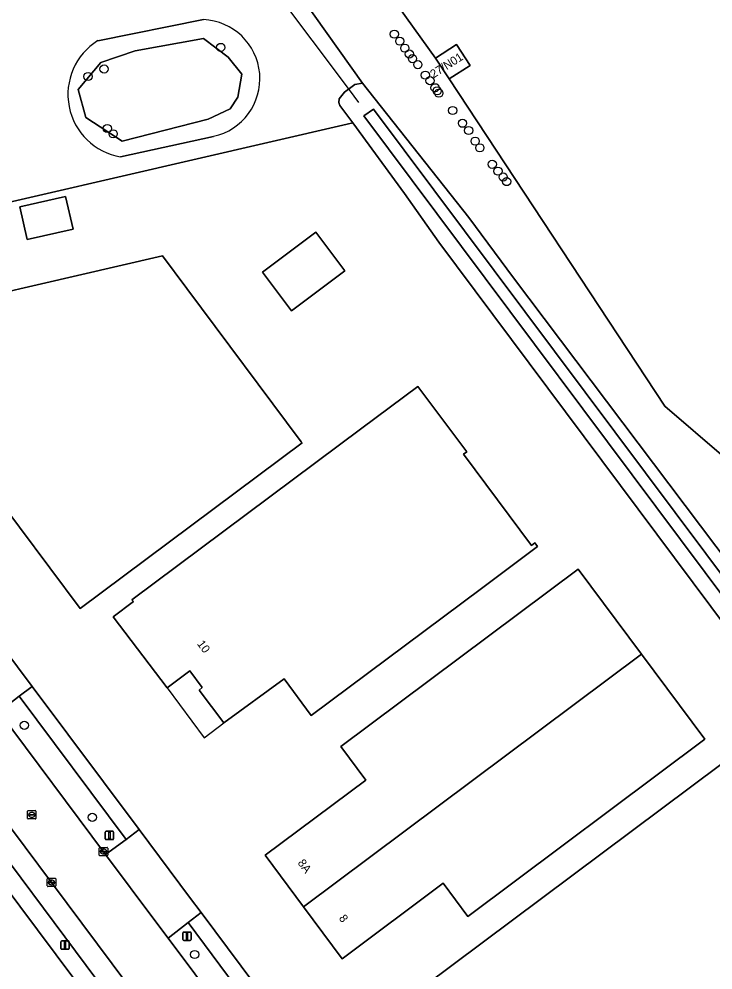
# Model space of a CAD drawing. Extents: x 156702 to 158052, y 387630 to 388992.
# Drawn here: x 157711.6 to 157794.6, y 388584.8 to 388698.4 of the extents above; entities that cross this region are included whole.
import ezdxf

# ---------------------------------------------------------------- set-up
doc = ezdxf.new("R2010")
doc.units = 0
for name, color, linetype in [('IMGEO_Berm_groen', 7, 'Continuous'), ('IMGEO_Boom', 7, 'Continuous'), ('IMGEO_Bouwland', 7, 'Continuous'), ('IMGEO_Duiker', 7, 'Continuous'), ('IMGEO_Erf', 7, 'Continuous'), ('IMGEO_Groenvoorziening', 7, 'Continuous'), ('IMGEO_Hek', 7, 'Continuous'), ('IMGEO_Kolk', 7, 'Continuous'), ('IMGEO_Lichtmast', 7, 'Continuous'), ('IMGEO_Meer_plas_ven_vijver', 7, 'Continuous'), ('IMGEO_Oever', 7, 'Continuous'), ('IMGEO_Pand', 7, 'Continuous'), ('IMGEO_Pand_nummerreeks', 7, 'Continuous'), ('IMGEO_Pand_overbouw', 7, 'Continuous'), ('IMGEO_Parkeervlak_open', 7, 'Continuous'), ('IMGEO_Rijbaan_lokaal_gesloten', 7, 'Continuous'), ('IMGEO_Rioolput', 7, 'Continuous'), ('IMGEO_Verkeersbordpaal', 7, 'Continuous'), ('IMGEO_Voetpad_open', 7, 'Continuous'), ('IMGEO_Waterloop', 7, 'Continuous')]:
    doc.layers.add(name, color=color, linetype=linetype)

msp = doc.modelspace()

# ---------------------------------------------------------------- linework, layer by layer
at = {"layer": 'IMGEO_Berm_groen'}
for points in [[(157711.65, 388617.5), (157709.22, 388615.65), (157721.98, 388598.58), (157724.43, 388600.37)], [(157731.83, 388590.45), (157729.45, 388588.59), (157739, 388575.81), (157741.37, 388577.63)]]:
    msp.add_lwpolyline(points, close=True, dxfattribs=at)
at = {"layer": 'IMGEO_Boom'}
for centre in [(157756.49, 388696.61), (157757.13, 388695.78), (157735.74, 388695.03), (157757.73, 388694.94), (157758.27, 388694.25), (157758.65, 388693.69), (157759.29, 388692.97), (157721.8, 388692.45), (157760.19, 388691.72), (157719.89, 388691.55), (157760.74, 388691.05), (157761.35, 388690.21), (157761.6, 388689.85), (157761.8, 388689.56), (157763.45, 388687.49), (157722.18, 388685.34), (157764.62, 388685.97), (157765.37, 388685.1), (157722.88, 388684.71), (157766.14, 388683.83), (157766.69, 388683.03), (157768.18, 388681.06), (157768.86, 388680.24), (157769.48, 388679.54), (157769.9, 388679), (157712.28, 388614.02), (157720.39, 388603.02), (157732.62, 388586.63)]:
    msp.add_circle(centre, 0.489, dxfattribs=at)
at = {"layer": 'IMGEO_Bouwland'}
msp.add_lwpolyline([(157859.36, 388674.97), (157867.26, 388679.81), (157883.73, 388689.91), (157872.25, 388708.04), (157867.88, 388715.13), (157856.05, 388734.2), (157852.09, 388740.59), (157849.27, 388744.93), (157840.52, 388759.54), (157837.15, 388757.76), (157778.25, 388726.14), (157748.99, 388711.07), (157761.41, 388693.76), (157763.91, 388695.38), (157765.53, 388692.88), (157763.02, 388691.26), (157788.8, 388652.15), (157795.86, 388646.12)], dxfattribs=at)
at = {"layer": 'IMGEO_Duiker'}
msp.add_lwpolyline([(157735.27, 388711.02), (157737.57, 388707.95), (157751.08, 388689.95), (157752.21, 388688.45)], dxfattribs=at)
at = {"layer": 'IMGEO_Erf'}
for points in [[(157761.8, 388671.74), (157757.68, 388677.58), (157751.51, 388686.01), (157750.86, 388685.85), (157687.03, 388671.11), (157673.73, 388668.04), (157677.24, 388665.9), (157678.7, 388664.5)], [(157812.24, 388490.43), (157856.56, 388517.58), (157866.09, 388523.4), (157869.71, 388525.58), (157865.03, 388532.11), (157839.15, 388566.78), (157839.81, 388567.23), (157761.8, 388671.74)], [(157680.57, 388662.33), (157682.74, 388659.45), (157709.7, 388623.37), (157713.2, 388618.67), (157726.01, 388601.56), (157732.02, 388593.5), (157733.41, 388591.64), (157742.96, 388578.82), (157747.06, 388573.39), (157747.13, 388573.3), (157758.42, 388558.21), (157764.4, 388550.18), (157768.46, 388544.77), (157776.82, 388533.61), (157782.2, 388526.42), (157783.07, 388525.26), (157791.13, 388514.45), (157796.62, 388507.11), (157801.96, 388500), (157804.87, 388496.03), (157807, 388493.23), (157808.72, 388490.73)], [(157788.87, 388469.42), (157788.98, 388469.33), (157795.52, 388475.57), (157796.75, 388477.78), (157795.15, 388480.69), (157794.96, 388480.95), (157786.15, 388492.87), (157782.72, 388497.48), (157780.84, 388500), (157742.18, 388551.68), (157734.59, 388561.82), (157727.73, 388571), (157720.52, 388580.6), (157669.55, 388648.87)]]:
    msp.add_lwpolyline(points, dxfattribs=at)
for points in [[(157712.62, 388672.07), (157711.73, 388675.97), (157717.2, 388677.23), (157718.09, 388673.33)], [(157744.18, 388663.56), (157740.73, 388668.18), (157747.12, 388672.95), (157750.57, 388668.33)], [(157718.94, 388627.97), (157693.55, 388661.99), (157693.96, 388662.09), (157728.77, 388670.13), (157731.68, 388666.23), (157745.34, 388647.91), (157745.45, 388647.76)], [(157746.56, 388615.18), (157743.32, 388619.56), (157736.1, 388614.3), (157733.17, 388618.24), (157733.53, 388618.52), (157732.04, 388620.52), (157729.33, 388618.49), (157722.89, 388626.99), (157725.3, 388628.8), (157725.13, 388629.01), (157752.6, 388649.52), (157759.29, 388654.52), (157765.13, 388646.7), (157764.75, 388646.41), (157772.86, 388635.52), (157773.25, 388635.82), (157773.59, 388635.37), (157766.9, 388630.37)], [(157750.25, 388586.13), (157745.64, 388592.32), (157741.04, 388598.5), (157753.06, 388607.47), (157750.08, 388611.49), (157778.46, 388632.67), (157786.03, 388622.52), (157793.59, 388612.38), (157765.26, 388591.16), (157762.3, 388595.14)], [(157795.49, 388609.35), (157800.93, 388602.08), (157809.91, 388590.06), (157770.83, 388560.86), (157767.1, 388565.88), (157766.62, 388565.55), (157767.04, 388564.99), (157762.43, 388561.54), (157758.08, 388567.35), (157758.39, 388567.57), (157758.1, 388567.96), (157757.2, 388567.29), (157755.98, 388568.93), (157756.88, 388569.6), (157756.59, 388569.99), (157756.28, 388569.76), (157751.95, 388575.56), (157756.55, 388578.99), (157756.97, 388578.43), (157757.43, 388578.78), (157756.41, 388580.15)]]:
    msp.add_lwpolyline(points, close=True, dxfattribs=at)
at = {"layer": 'IMGEO_Groenvoorziening'}
for points in [[(157795.86, 388646.12), (157788.8, 388652.15), (157763.02, 388691.26), (157761.41, 388693.76), (157748.99, 388711.07), (157746.72, 388714.22), (157744.66, 388713.62), (157738.33, 388710.95), (157752.66, 388690.76), (157765.37, 388674.71), (157770.72, 388667.49), (157794.88, 388635.43), (157871.92, 388533.87), (157874.05, 388532.24), (157874.67, 388530.2)], [(157609.48, 388643.37), (157657.98, 388668.54), (157663.86, 388670.06), (157670.98, 388669.04), (157673.73, 388668.04), (157687.03, 388671.11), (157750.86, 388685.85), (157751.51, 388686.01), (157749.98, 388688.09), (157749.84, 388688.45), (157749.89, 388688.88), (157750.53, 388689.69), (157751.77, 388690.6), (157752.66, 388690.76), (157738.33, 388710.95)], [(157721.06, 388695.83), (157733.67, 388698.35)], [(157734.88, 388684.4), (157723.78, 388681.95)]]:
    msp.add_lwpolyline(points, dxfattribs=at)
for centre, radius, start, end in [((157733.36, 388691.3), 7.06, 282.434, 87.5154), ((157725.05, 388689.41), 7.57, 121.8343, 260.3313)]:
    msp.add_arc(centre, radius, start, end, dxfattribs=at)
at = {"layer": 'IMGEO_Hek'}
for points in [[(157750.86, 388685.85), (157687.03, 388671.11)], [(157751.51, 388686.01), (157750.86, 388685.85)]]:
    msp.add_lwpolyline(points, dxfattribs=at)
at = {"layer": 'IMGEO_Kolk'}
for p, q in [((157721.23, 388598.5), (157721.23, 388599.35)), ((157721.3, 388599.43), (157722.15, 388599.43)), ((157721.71, 388599.21), (157721.74, 388599.21)), ((157722.23, 388599.35), (157722.23, 388598.5)), ((157722.15, 388598.43), (157721.3, 388598.43)), ((157721.48, 388598.92), (157721.48, 388598.93)), ((157721.92, 388598.88), (157721.52, 388598.88)), ((157721.53, 388598.97), (157721.93, 388598.97)), ((157721.74, 388598.65), (157721.71, 388598.65)), ((157721.97, 388598.93), (157721.97, 388598.92)), ((157715.02, 388594.82), (157715.02, 388595.67)), ((157715.1, 388595.75), (157715.95, 388595.75)), ((157716.03, 388595.67), (157716.03, 388594.82)), ((157715.95, 388594.75), (157715.1, 388594.75)), ((157715.28, 388595.24), (157715.28, 388595.25)), ((157715.72, 388595.2), (157715.32, 388595.2)), ((157715.33, 388595.29), (157715.72, 388595.29)), ((157715.51, 388595.53), (157715.54, 388595.53)), ((157715.53, 388594.97), (157715.51, 388594.97)), ((157715.77, 388595.25), (157715.77, 388595.24))]:
    msp.add_line(p, q, dxfattribs=at)
for points in [[(157721.23, 388598.5), (157721.23, 388599.35)], [(157721.3, 388599.43), (157722.15, 388599.43)], [(157722.23, 388599.35), (157722.23, 388598.5)], [(157722.15, 388598.43), (157721.3, 388598.43)], [(157715.02, 388594.82), (157715.02, 388595.67)], [(157715.1, 388595.75), (157715.95, 388595.75)], [(157716.03, 388595.67), (157716.03, 388594.82)], [(157715.95, 388594.75), (157715.1, 388594.75)]]:
    msp.add_lwpolyline(points, dxfattribs=at)
for centre, radius, start, end in [((157721.3, 388599.35), 0.0765, 91.552, 178.448), ((157721.3, 388599.35), 0.0765, 91.552, 178.448), ((157722.15, 388599.35), 0.0765, 1.552, 88.448), ((157722.15, 388599.35), 0.0765, 1.552, 88.448), ((157721.3, 388598.5), 0.0765, 181.552, 268.448), ((157721.3, 388598.5), 0.0765, 181.552, 268.448), ((157721.53, 388598.93), 0.0403, 85.8775, 175.7526), ((157721.52, 388598.92), 0.0366, 178.938, 274.7102), ((157721.93, 388598.93), 0.043, 264.8664, 352.4533), ((157721.93, 388598.93), 0.0386, 1.7309, 96.639), ((157722.15, 388598.5), 0.0765, 271.552, 358.448), ((157722.15, 388598.5), 0.0765, 271.552, 358.448), ((157715.1, 388595.67), 0.0765, 91.552, 178.448), ((157715.1, 388595.67), 0.0765, 91.552, 178.448), ((157715.95, 388595.67), 0.0765, 1.552, 88.448), ((157715.95, 388595.67), 0.0765, 1.552, 88.448), ((157715.1, 388594.82), 0.0765, 181.552, 268.448), ((157715.1, 388594.82), 0.0765, 181.552, 268.448), ((157715.32, 388595.25), 0.0403, 85.8775, 175.7526), ((157715.32, 388595.24), 0.0366, 178.938, 274.7102), ((157715.73, 388595.25), 0.0386, 1.7309, 96.639), ((157715.72, 388595.25), 0.043, 264.8664, 352.4533), ((157715.95, 388594.82), 0.0765, 271.552, 358.448), ((157715.95, 388594.82), 0.0765, 271.552, 358.448)]:
    msp.add_arc(centre, radius, start, end, dxfattribs=at)
for centre, major_axis, ratio, start_param, end_param in [((157721.71, 388598.93), (-0.387, 0.002), 0.722429, 4.712389, 7.853982), ((157721.74, 388598.93), (-0.39, 0.002), 0.717154, 1.570796, 4.712389), ((157715.51, 388595.25), (-0.387, 0.002), 0.722429, 4.712389, 7.853982), ((157715.54, 388595.25), (-0.39, 0.002), 0.717154, 1.570796, 4.712389)]:
    msp.add_ellipse(centre, major_axis=major_axis, ratio=ratio, start_param=start_param, end_param=end_param, dxfattribs=at)
at = {"layer": 'IMGEO_Lichtmast'}
for p, q in [((157716.64, 388587.35), (157716.64, 388588.15)), ((157716.64, 388588.15), (157716.64, 388587.35)), ((157716.74, 388588.25), (157717.53, 388588.25)), ((157717.53, 388588.25), (157716.74, 388588.25)), ((157717.63, 388588.15), (157717.63, 388587.35)), ((157717.63, 388587.35), (157717.63, 388588.15)), ((157717.53, 388587.25), (157716.74, 388587.25)), ((157716.74, 388587.25), (157717.53, 388587.25))]:
    msp.add_line(p, q, dxfattribs=at)
msp.add_lwpolyline([(157717.06, 388588.13), (157717.21, 388588.13), (157717.21, 388587.38), (157717.06, 388587.38), (157717.06, 388588.13)], dxfattribs=at)
for centre, start, end in [((157716.74, 388588.15), 90, 180), ((157716.74, 388588.15), 90, 180), ((157717.53, 388588.15), 0, 90), ((157717.53, 388588.15), 360, 90), ((157716.74, 388587.35), 180, 270), ((157716.74, 388587.35), 180, 270), ((157717.53, 388587.35), 270, 0), ((157717.53, 388587.35), 270, 0)]:
    msp.add_arc(centre, 0.1, start, end, dxfattribs=at)
at = {"layer": 'IMGEO_Meer_plas_ven_vijver'}
msp.add_lwpolyline([(157721.41, 388693.24), (157718.7, 388689.99), (157719.63, 388686.67), (157723.96, 388683.82), (157734.23, 388686.44), (157736.85, 388687.68), (157737.78, 388689.07), (157738.24, 388691.85), (157736.62, 388693.86), (157733.69, 388696.1), (157725.5, 388694.63)], close=True, dxfattribs=at)
at = {"layer": 'IMGEO_Oever'}
for points in [[(157733.67, 388698.35), (157721.06, 388695.83)], [(157723.78, 388681.95), (157734.88, 388684.4)]]:
    msp.add_lwpolyline(points, dxfattribs=at)
for points in [[(157721.41, 388693.24), (157725.5, 388694.63), (157733.69, 388696.1), (157736.62, 388693.86), (157738.24, 388691.85), (157737.78, 388689.07), (157736.85, 388687.68), (157734.23, 388686.44), (157723.96, 388683.82), (157719.63, 388686.67), (157718.7, 388689.99)], [(157752.66, 388690.76), (157751.77, 388690.6), (157750.53, 388689.69), (157749.89, 388688.88), (157749.84, 388688.45), (157749.98, 388688.09), (157751.51, 388686.01), (157757.68, 388677.58), (157761.8, 388671.74), (157839.81, 388567.23), (157865.67, 388532.59), (157870.4, 388525.99), (157870.59, 388526.11), (157870.22, 388526.6), (157870.3, 388527.51), (157872.74, 388529.02), (157874.67, 388530.2), (157874.05, 388532.24), (157871.92, 388533.87), (157794.88, 388635.43), (157770.72, 388667.49), (157765.37, 388674.71)], [(157752.84, 388686.87), (157754, 388687.64), (157865.9, 388538.01), (157870.21, 388532.31), (157871.29, 388531.17), (157870.04, 388530.24), (157799.38, 388624.57)]]:
    msp.add_lwpolyline(points, close=True, dxfattribs=at)
for centre, radius, start, end in [((157733.36, 388691.3), 7.06, 282.434, 87.5154), ((157725.05, 388689.41), 7.57, 121.8343, 260.3313)]:
    msp.add_arc(centre, radius, start, end, dxfattribs=at)
at = {"layer": 'IMGEO_Pand'}
for points in [[(157763.02, 388691.26), (157765.53, 388692.88), (157763.91, 388695.38), (157761.41, 388693.76)], [(157712.62, 388672.07), (157718.09, 388673.33), (157717.2, 388677.23), (157711.73, 388675.97)], [(157740.73, 388668.18), (157744.18, 388663.56), (157750.57, 388668.33), (157747.12, 388672.95)], [(157731.68, 388666.23), (157728.77, 388670.13), (157693.96, 388662.09), (157693.55, 388661.99), (157718.94, 388627.97), (157745.45, 388647.76), (157745.34, 388647.91)], [(157766.9, 388630.37), (157773.59, 388635.37), (157773.25, 388635.82), (157772.86, 388635.52), (157764.75, 388646.41), (157765.13, 388646.7), (157759.29, 388654.52), (157752.6, 388649.52), (157725.13, 388629.01), (157725.3, 388628.8), (157722.89, 388626.99), (157729.33, 388618.49), (157732.04, 388620.52), (157733.53, 388618.52), (157733.17, 388618.24), (157736.1, 388614.3), (157743.32, 388619.56), (157746.56, 388615.18)], [(157786.03, 388622.52), (157778.46, 388632.67), (157750.08, 388611.49), (157753.06, 388607.47), (157741.04, 388598.5), (157745.64, 388592.32)], [(157786.03, 388622.52), (157745.64, 388592.32), (157750.25, 388586.13), (157762.3, 388595.14), (157765.26, 388591.16), (157793.59, 388612.38)], [(157770.83, 388560.86), (157809.91, 388590.06), (157800.93, 388602.08), (157795.49, 388609.35), (157756.41, 388580.15), (157757.43, 388578.78), (157756.97, 388578.43), (157756.55, 388578.99), (157751.95, 388575.56), (157756.28, 388569.76), (157756.59, 388569.99), (157756.88, 388569.6), (157755.98, 388568.93), (157757.2, 388567.29), (157758.1, 388567.96), (157758.39, 388567.57), (157758.08, 388567.35), (157762.43, 388561.54), (157767.04, 388564.99), (157766.62, 388565.55), (157767.1, 388565.88)]]:
    msp.add_lwpolyline(points, close=True, dxfattribs=at)
at = {"layer": 'IMGEO_Pand_overbouw'}
msp.add_lwpolyline([(157736.1, 388614.3), (157733.17, 388618.24), (157733.53, 388618.52), (157732.04, 388620.52), (157729.33, 388618.49), (157733.77, 388612.52)], close=True, dxfattribs=at)
at = {"layer": 'IMGEO_Parkeervlak_open'}
for points in [[(157738.37, 388564.63), (157733.77, 388570.79), (157715.52, 388595.25), (157702.89, 388612.14), (157691.03, 388628.02), (157678.37, 388644.97), (157677.04, 388646.78)], [(157677.17, 388642.2), (157704.2, 388606.03), (157722.2, 388581.91), (157729.43, 388572.23), (157736.3, 388563.09), (157738.37, 388564.63)]]:
    msp.add_lwpolyline(points, dxfattribs=at)
at = {"layer": 'IMGEO_Rijbaan_lokaal_gesloten'}
for points in [[(157626.61, 388637.61), (157655.18, 388652.02), (157655.52, 388652.22), (157655.89, 388652.39), (157657.76, 388653.19), (157660.16, 388653.92), (157661.55, 388654.06), (157663.6, 388654.1), (157666.45, 388653.74), (157667.12, 388653.54), (157669.32, 388652.86), (157673.78, 388650.22), (157675.14, 388648.97), (157677.04, 388646.78), (157678.37, 388644.97), (157691.03, 388628.02), (157702.89, 388612.14), (157715.52, 388595.25), (157733.77, 388570.79)], [(157803.73, 388489.23), (157803.01, 388490.2), (157801.03, 388492.84), (157799.21, 388495.33), (157795.71, 388500), (157792.64, 388504.11), (157787.12, 388511.49), (157778.23, 388523.37), (157772.83, 388530.6), (157764.45, 388541.8), (157760.42, 388547.18), (157754.4, 388555.23), (157743.15, 388570.27), (157743.08, 388570.36), (157739, 388575.81), (157729.45, 388588.59), (157727.99, 388590.54), (157721.98, 388598.58), (157709.22, 388615.65)]]:
    msp.add_lwpolyline(points, dxfattribs=at)
at = {"layer": 'IMGEO_Rioolput'}
for p, q in [((157712.66, 388602.9), (157712.66, 388603.76)), ((157712.73, 388603.83), (157713.59, 388603.83)), ((157713.15, 388603.61), (157713.17, 388603.61)), ((157713.66, 388603.76), (157713.66, 388602.9)), ((157713.59, 388602.83), (157712.73, 388602.83)), ((157712.92, 388603.32), (157712.92, 388603.34)), ((157712.96, 388603.37), (157713.36, 388603.37)), ((157713.36, 388603.29), (157712.96, 388603.29)), ((157713.17, 388603.05), (157713.15, 388603.05)), ((157713.4, 388603.34), (157713.4, 388603.32))]:
    msp.add_line(p, q, dxfattribs=at)
for points in [[(157712.66, 388602.9), (157712.66, 388603.76)], [(157712.73, 388603.83), (157713.59, 388603.83)], [(157713.66, 388603.76), (157713.66, 388602.9)], [(157713.59, 388602.83), (157712.73, 388602.83)]]:
    msp.add_lwpolyline(points, dxfattribs=at)
for centre, radius, start, end in [((157712.74, 388603.75), 0.0765, 91.552, 178.448), ((157712.74, 388603.75), 0.0765, 91.552, 178.448), ((157713.58, 388603.75), 0.0765, 1.552, 88.448), ((157713.58, 388603.75), 0.0765, 1.552, 88.448), ((157712.74, 388602.91), 0.0765, 181.552, 268.448), ((157712.74, 388602.91), 0.0765, 181.552, 268.448), ((157712.96, 388603.33), 0.0403, 85.8775, 175.7526), ((157712.96, 388603.32), 0.0366, 178.938, 274.7102), ((157713.36, 388603.33), 0.0386, 1.7309, 96.639), ((157713.36, 388603.33), 0.043, 264.8664, 352.4533), ((157713.58, 388602.91), 0.0765, 271.552, 358.448), ((157713.58, 388602.91), 0.0765, 271.552, 358.448)]:
    msp.add_arc(centre, radius, start, end, dxfattribs=at)
for centre, major_axis, ratio, start_param, end_param in [((157713.15, 388603.33), (-0.387, 0.002), 0.722429, 4.712389, 7.853982), ((157713.17, 388603.33), (-0.39, 0.002), 0.717154, 1.570796, 4.712389)]:
    msp.add_ellipse(centre, major_axis=major_axis, ratio=ratio, start_param=start_param, end_param=end_param, dxfattribs=at)
at = {"layer": 'IMGEO_Verkeersbordpaal'}
for p, q in [((157722.05, 388601.36), (157722.84, 388601.36)), ((157722.84, 388601.36), (157722.05, 388601.36)), ((157721.95, 388600.46), (157721.95, 388601.26)), ((157721.95, 388601.26), (157721.95, 388600.46)), ((157722.84, 388600.36), (157722.05, 388600.36)), ((157722.05, 388600.36), (157722.84, 388600.36)), ((157722.94, 388601.26), (157722.94, 388600.46)), ((157722.94, 388600.46), (157722.94, 388601.26)), ((157731.21, 388588.42), (157731.21, 388589.21)), ((157731.21, 388589.21), (157731.21, 388588.42)), ((157731.31, 388589.31), (157732.1, 388589.31)), ((157732.1, 388589.31), (157731.31, 388589.31)), ((157732.2, 388589.21), (157732.2, 388588.42)), ((157732.2, 388588.42), (157732.2, 388589.21)), ((157732.1, 388588.32), (157731.31, 388588.32)), ((157731.31, 388588.32), (157732.1, 388588.32))]:
    msp.add_line(p, q, dxfattribs=at)
for points in [[(157722.37, 388601.24), (157722.52, 388601.24), (157722.52, 388600.49), (157722.37, 388600.49), (157722.37, 388601.24)], [(157731.63, 388589.19), (157731.78, 388589.19), (157731.78, 388588.44), (157731.63, 388588.44), (157731.63, 388589.19)]]:
    msp.add_lwpolyline(points, dxfattribs=at)
for centre, start, end in [((157722.05, 388601.26), 90, 180), ((157722.05, 388601.26), 90, 180), ((157722.84, 388601.26), 0, 90), ((157722.84, 388601.26), 360, 90), ((157722.05, 388600.46), 180, 270), ((157722.05, 388600.46), 180, 270), ((157722.84, 388600.46), 270, 0), ((157722.84, 388600.46), 270, 0), ((157731.31, 388589.21), 90, 180), ((157731.31, 388589.21), 90, 180), ((157732.1, 388589.21), 0, 90), ((157732.1, 388589.21), 360, 90), ((157731.31, 388588.42), 180, 270), ((157731.31, 388588.42), 180, 270), ((157732.1, 388588.42), 270, 0), ((157732.1, 388588.42), 270, 0)]:
    msp.add_arc(centre, 0.1, start, end, dxfattribs=at)
at = {"layer": 'IMGEO_Voetpad_open'}
msp.add_lwpolyline([(157669.55, 388648.87), (157720.52, 388580.6), (157722.2, 388581.91), (157704.2, 388606.03), (157677.17, 388642.2)], dxfattribs=at)
for points in [[(157705.68, 388620.38), (157709.22, 388615.65), (157711.65, 388617.5), (157713.2, 388618.67), (157709.7, 388623.37), (157708.09, 388622.21)], [(157724.43, 388600.37), (157726.01, 388601.56), (157713.2, 388618.67), (157711.65, 388617.5)], [(157726.01, 388601.56), (157724.43, 388600.37), (157721.98, 388598.58), (157727.99, 388590.54), (157729.45, 388588.59), (157731.83, 388590.45), (157733.41, 388591.64), (157732.02, 388593.5)], [(157733.41, 388591.64), (157731.83, 388590.45), (157741.37, 388577.63), (157742.96, 388578.82)]]:
    msp.add_lwpolyline(points, close=True, dxfattribs=at)
at = {"layer": 'IMGEO_Waterloop'}
msp.add_lwpolyline([(157870.04, 388530.24), (157871.29, 388531.17), (157870.21, 388532.31), (157865.9, 388538.01), (157754, 388687.64), (157752.84, 388686.87), (157799.38, 388624.57)], close=True, dxfattribs=at)

# ---------------------------------------------------------------- texts
at = {"layer": 'IMGEO_Pand_nummerreeks'}
for s, rotation, p in [('27/N01', 32.399, (157761.16, 388691.32)), ('10', 306.7608, (157732.86, 388623.74)), ('8A', 306.6723, (157744.88, 388597.56)), ('8', 306.6723, (157749.8, 388590.95))]:
    msp.add_text(s, height=1, rotation=rotation, dxfattribs=at).set_placement(p)

doc.saveas('drawing.dxf')
